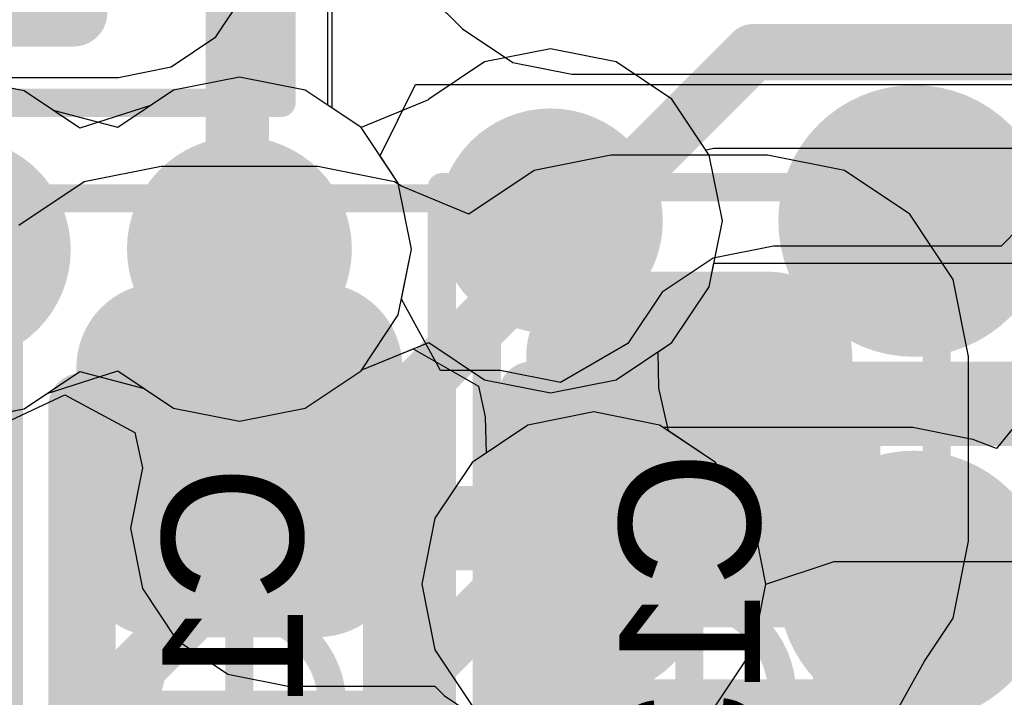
# Model space of a CAD drawing. Header units: millimetres. Extents: x -2 to 68, y -2 to 27.4.
# Tile 483 of 594: x 51.1 to 52.9, y 11.7 to 12.9. Entities that reach past the tile are written whole.
import ezdxf

# ---------------------------------------------------------------- set-up
doc = ezdxf.new("R2010")
doc.units = ezdxf.units.MM
for name, color, linetype in [('BottomLayer', 5, 'Continuous'), ('BottomPaste', 16, 'Continuous'), ('BottomSolder', 6, 'Continuous'), ('DrillGuide', 244, 'Continuous'), ('Mechanical10', 56, 'Continuous'), ('Mechanical17', 56, 'Continuous'), ('Mechanical6', 56, 'Continuous'), ('MidLayer1', 16, 'Continuous'), ('MidLayer2', 76, 'Continuous'), ('MidLayer3', 90, 'Continuous'), ('MidLayer4', 156, 'Continuous'), ('MidLayer5', 130, 'Continuous'), ('MidLayer6', 216, 'Continuous'), ('MidLayer7', 6, 'Continuous'), ('MidLayer8', 54, 'Continuous'), ('MultiLayer', 9, 'Continuous'), ('TopLayer', 1, 'Continuous'), ('TopPaste', 8, 'Continuous'), ('TopSolder', 216, 'Continuous'), ('ViaHoleLayer', 16, 'Continuous')]:
    doc.layers.add(name, color=color, linetype=linetype)

# ---------------------------------------------------------------- blocks, each defined once
blk = doc.blocks.new('MT53D512M32D2DS_053_WT_D_F_________1_168')
at = {"layer": 'TopLayer', "const_width": 0.13999972}
for points in [[(-1.27, 3.5749992, 1), (-1.13000028, 3.5749992, 1)], [(-1.27, 2.9250005, 1), (-1.13000028, 2.9250005, 1)]]:
    blk.add_lwpolyline(points, format="xyb", close=True, dxfattribs=at)
at = {"layer": 'TopPaste', "const_width": 0.13999972}
for points in [[(-1.27, 3.5749992, 1), (-1.13000028, 3.5749992, 1)], [(-1.27, 2.9250005, 1), (-1.13000028, 2.9250005, 1)]]:
    blk.add_lwpolyline(points, format="xyb", close=True, dxfattribs=at)
at = {"layer": 'TopSolder', "const_width": 0.24159972}
for points in [[(-1.3208, 3.5749992, 1), (-1.07920028, 3.5749992, 1)], [(-1.3208, 2.9250005, 1), (-1.07920028, 2.9250005, 1)]]:
    blk.add_lwpolyline(points, format="xyb", close=True, dxfattribs=at)
blk = doc.blocks.new('RES_0402_B_258')
at = {"layer": 'Mechanical10', "const_width": 0.11999976}
for points in [[(0.5299989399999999, -0.27999944), (0.5299989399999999, 0.27999944)], [(-0.5299989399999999, -0.27999944), (0.5299989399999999, -0.27999944)]]:
    blk.add_lwpolyline(points, dxfattribs=at)
at = {"layer": 'Mechanical10', "const_width": 0.05999988}
blk.add_lwpolyline([(0.499999, -0.27999944, 1), (0.55999888, -0.27999944, 1)], format="xyb", close=True, dxfattribs=at)
blk.add_lwpolyline([(0.499999, -0.27999944, 1), (0.55999888, -0.27999944, 1)], format="xyb", close=True, dxfattribs=at)
at = {"layer": 'Mechanical6', "const_width": 0.0499999}
for points in [[(0.90000074, -0.43999912), (0.90000074, 0.43999912)], [(-0.90000074, -0.43999912), (0.90000074, -0.43999912)]]:
    blk.add_lwpolyline(points, dxfattribs=at)
at = {"layer": 'Mechanical6', "const_width": 0.02499868}
blk.add_lwpolyline([(0.8875014, -0.43999912, 1), (0.9125000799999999, -0.43999912, 1)], format="xyb", close=True, dxfattribs=at)
blk.add_lwpolyline([(0.8875014, -0.43999912, 1), (0.9125000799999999, -0.43999912, 1)], format="xyb", close=True, dxfattribs=at)
blk = doc.blocks.new('CAP_0402_B_337')
at = {"layer": 'BottomLayer', "const_width": 0.1507998}
for points in [[(0.1954022, 0.13919962, 1), (0.346202, 0.13919962, 1)], [(0.5237988, 0.13919962, 1), (0.6745985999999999, 0.13919962, 1)], [(0.1954022, -0.13919962, 1), (0.346202, -0.13919962, 1)], [(0.5237988, -0.13919962, 1), (0.6745985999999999, -0.13919962, 1)]]:
    blk.add_lwpolyline(points, format="xyb", close=True, dxfattribs=at)
at = {"layer": 'BottomLayer'}
for points in [[(0.2708021, -0.28999942), (0.5991987, -0.28999942), (0.2708021, 0.28999942), (0.5991987, 0.28999942)], [(0.1200023, -0.13919962), (0.7499985, -0.13919962), (0.1200023, 0.13919962), (0.7499985, 0.13919962)]]:
    blk.add_solid(points, dxfattribs=at)
at = {"layer": 'BottomPaste', "const_width": 0.1507998}
for points in [[(0.1954022, 0.13919962, 1), (0.346202, 0.13919962, 1)], [(0.5237988, 0.13919962, 1), (0.6745985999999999, 0.13919962, 1)], [(0.1954022, -0.13919962, 1), (0.346202, -0.13919962, 1)], [(0.5237988, -0.13919962, 1), (0.6745985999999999, -0.13919962, 1)]]:
    blk.add_lwpolyline(points, format="xyb", close=True, dxfattribs=at)
at = {"layer": 'BottomPaste'}
for points in [[(0.2708021, -0.28999942), (0.5991987, -0.28999942), (0.2708021, 0.28999942), (0.5991987, 0.28999942)], [(0.1200023, -0.13919962), (0.7499985, -0.13919962), (0.1200023, 0.13919962), (0.7499985, 0.13919962)]]:
    blk.add_solid(points, dxfattribs=at)
at = {"layer": 'BottomSolder', "const_width": 0.1507998}
for points in [[(0.1954022, 0.13919962, 1), (0.346202, 0.13919962, 1)], [(0.5237988, 0.13919962, 1), (0.6745985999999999, 0.13919962, 1)], [(0.1954022, -0.13919962, 1), (0.346202, -0.13919962, 1)], [(0.5237988, -0.13919962, 1), (0.6745985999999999, -0.13919962, 1)]]:
    blk.add_lwpolyline(points, format="xyb", close=True, dxfattribs=at)
at = {"layer": 'BottomSolder'}
for points in [[(0.2708021, -0.28999942), (0.5991987, -0.28999942), (0.2708021, 0.28999942), (0.5991987, 0.28999942)], [(0.1200023, -0.13919962), (0.7499985, -0.13919962), (0.1200023, 0.13919962), (0.7499985, 0.13919962)]]:
    blk.add_solid(points, dxfattribs=at)
at = {"layer": 'Mechanical10', "const_width": 0.11999976}
for points in [[(-0.5299989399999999, 0.27999944), (0.5299989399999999, 0.27999944)], [(0.5299989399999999, 0.27999944), (0.5299989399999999, -0.27999944)], [(-0.5299989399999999, -0.27999944), (0.5299989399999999, -0.27999944)]]:
    blk.add_lwpolyline(points, dxfattribs=at)
at = {"layer": 'Mechanical10', "const_width": 0.05999988}
for points in [[(0.499999, 0.27999944, 1), (0.55999888, 0.27999944, 1)], [(0.499999, 0.27999944, 1), (0.55999888, 0.27999944, 1)], [(0.499999, -0.27999944, 1), (0.55999888, -0.27999944, 1)], [(0.499999, -0.27999944, 1), (0.55999888, -0.27999944, 1)]]:
    blk.add_lwpolyline(points, format="xyb", close=True, dxfattribs=at)
at = {"layer": 'Mechanical6', "const_width": 0.0499999}
for points in [[(-0.90000074, 0.43999912), (0.90000074, 0.43999912)], [(0.90000074, 0.43999912), (0.90000074, -0.43999912)], [(0, 0.21999956), (0, -0.21999956)], [(-0.21999702, 0), (0.21999956, 0)], [(-0.90000074, -0.43999912), (0.90000074, -0.43999912)]]:
    blk.add_lwpolyline(points, dxfattribs=at)
at = {"layer": 'Mechanical6'}
for points, const_width in [([(0.8875014, 0.43999912, 1), (0.9125000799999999, 0.43999912, 1)], 0.02499868), ([(0.8875014, 0.43999912, 1), (0.9125000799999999, 0.43999912, 1)], 0.02499868), ([(-0.01249934, 0.21999956, 1), (0.01249934, 0.21999956, 1)], 0.02499868), ([(0.16500094, 0, 1), (-0.16500094, 0, 1)], 0.0499999), ([(0.1525016, 0, 1), (0.17750028, 0, 1)], 0.02499868), ([(0.20750022, 0, 1), (0.2324989, 0, 1)], 0.02499868), ([(-0.01249934, -0.21999956, 1), (0.01249934, -0.21999956, 1)], 0.02499868), ([(0.8875014, -0.43999912, 1), (0.9125000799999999, -0.43999912, 1)], 0.02499868), ([(0.8875014, -0.43999912, 1), (0.9125000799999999, -0.43999912, 1)], 0.02499868)]:
    blk.add_lwpolyline(points, format="xyb", close=True, dxfattribs=dict(at, const_width=const_width))
blk = doc.blocks.new('CAP_0402_B_345')
at = {"layer": 'Mechanical6', "const_width": 0.0499999}
for points in [[(0.90000074, 0.43999912), (0.90000074, -0.43999912)], [(-0.90000074, -0.43999912), (0.90000074, -0.43999912)]]:
    blk.add_lwpolyline(points, dxfattribs=at)
at = {"layer": 'Mechanical6', "const_width": 0.02499868}
blk.add_lwpolyline([(0.8875014, -0.43999912, 1), (0.9125000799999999, -0.43999912, 1)], format="xyb", close=True, dxfattribs=at)
blk.add_lwpolyline([(0.8875014, -0.43999912, 1), (0.9125000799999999, -0.43999912, 1)], format="xyb", close=True, dxfattribs=at)
blk = doc.blocks.new('CAP_0402_B_346')
at = {"layer": 'BottomLayer', "const_width": 0.1507998}
for points in [[(0.1954022, 0.13919962, 1), (0.346202, 0.13919962, 1)], [(0.5237988, 0.13919962, 1), (0.6745985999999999, 0.13919962, 1)], [(0.1954022, -0.13919962, 1), (0.346202, -0.13919962, 1)], [(0.5237988, -0.13919962, 1), (0.6745985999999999, -0.13919962, 1)]]:
    blk.add_lwpolyline(points, format="xyb", close=True, dxfattribs=at)
at = {"layer": 'BottomLayer'}
for points in [[(0.2708021, -0.28999942), (0.5991987, -0.28999942), (0.2708021, 0.28999942), (0.5991987, 0.28999942)], [(0.1200023, -0.13919962), (0.7499985, -0.13919962), (0.1200023, 0.13919962), (0.7499985, 0.13919962)]]:
    blk.add_solid(points, dxfattribs=at)
at = {"layer": 'BottomPaste', "const_width": 0.1507998}
for points in [[(0.1954022, 0.13919962, 1), (0.346202, 0.13919962, 1)], [(0.5237988, 0.13919962, 1), (0.6745985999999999, 0.13919962, 1)], [(0.1954022, -0.13919962, 1), (0.346202, -0.13919962, 1)], [(0.5237988, -0.13919962, 1), (0.6745985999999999, -0.13919962, 1)]]:
    blk.add_lwpolyline(points, format="xyb", close=True, dxfattribs=at)
at = {"layer": 'BottomPaste'}
for points in [[(0.2708021, -0.28999942), (0.5991987, -0.28999942), (0.2708021, 0.28999942), (0.5991987, 0.28999942)], [(0.1200023, -0.13919962), (0.7499985, -0.13919962), (0.1200023, 0.13919962), (0.7499985, 0.13919962)]]:
    blk.add_solid(points, dxfattribs=at)
at = {"layer": 'BottomSolder', "const_width": 0.1507998}
for points in [[(0.1954022, 0.13919962, 1), (0.346202, 0.13919962, 1)], [(0.5237988, 0.13919962, 1), (0.6745985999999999, 0.13919962, 1)], [(0.1954022, -0.13919962, 1), (0.346202, -0.13919962, 1)], [(0.5237988, -0.13919962, 1), (0.6745985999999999, -0.13919962, 1)]]:
    blk.add_lwpolyline(points, format="xyb", close=True, dxfattribs=at)
at = {"layer": 'BottomSolder'}
for points in [[(0.2708021, -0.28999942), (0.5991987, -0.28999942), (0.2708021, 0.28999942), (0.5991987, 0.28999942)], [(0.1200023, -0.13919962), (0.7499985, -0.13919962), (0.1200023, 0.13919962), (0.7499985, 0.13919962)]]:
    blk.add_solid(points, dxfattribs=at)
at = {"layer": 'Mechanical10', "const_width": 0.11999976}
for points in [[(-0.5299989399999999, 0.27999944), (0.5299989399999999, 0.27999944)], [(0.5299989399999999, 0.27999944), (0.5299989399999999, -0.27999944)], [(-0.5299989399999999, -0.27999944), (0.5299989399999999, -0.27999944)]]:
    blk.add_lwpolyline(points, dxfattribs=at)
at = {"layer": 'Mechanical10', "const_width": 0.05999988}
for points in [[(0.499999, 0.27999944, 1), (0.55999888, 0.27999944, 1)], [(0.499999, 0.27999944, 1), (0.55999888, 0.27999944, 1)], [(0.499999, -0.27999944, 1), (0.55999888, -0.27999944, 1)], [(0.499999, -0.27999944, 1), (0.55999888, -0.27999944, 1)]]:
    blk.add_lwpolyline(points, format="xyb", close=True, dxfattribs=at)
at = {"layer": 'Mechanical6', "const_width": 0.0499999}
for points in [[(0.90000074, 0.43999912), (0.90000074, -0.43999912)], [(0, 0.21999956), (0, -0.21999956)], [(-0.21999956, 0), (0.21999702, 0)], [(-0.90000074, -0.43999912), (0.90000074, -0.43999912)]]:
    blk.add_lwpolyline(points, dxfattribs=at)
at = {"layer": 'Mechanical6'}
for points, const_width in [([(-0.01249934, 0.21999956, 1), (0.01249934, 0.21999956, 1)], 0.02499868), ([(0.16500094, 0, 1), (-0.16500094, 0, 1)], 0.0499999), ([(0.1525016, 0, 1), (0.17750028, 0, 1)], 0.02499868), ([(0.20749768, 0, 1), (0.23249636, 0, 1)], 0.02499868), ([(-0.01249934, -0.21999956, 1), (0.01249934, -0.21999956, 1)], 0.02499868), ([(0.8875014, -0.43999912, 1), (0.9125000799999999, -0.43999912, 1)], 0.02499868), ([(0.8875014, -0.43999912, 1), (0.9125000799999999, -0.43999912, 1)], 0.02499868)]:
    blk.add_lwpolyline(points, format="xyb", close=True, dxfattribs=dict(at, const_width=const_width))

msp = doc.modelspace()

# ---------------------------------------------------------------- linework, layer by layer
at = {"layer": 'BottomLayer'}
for p, q in [((51.45795905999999, 12.90203922), (51.51105775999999, 12.9815082)), ((51.37849007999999, 12.84894052), (51.45795905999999, 12.90203922)), ((51.28474883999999, 12.83029438), (51.37849007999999, 12.84894052)), ((51.01524976, 12.83029438), (51.28474883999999, 12.83029438)), ((52.160805, 12.691872), (52.02392947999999, 12.66464574)), ((52.43920424, 12.691872), (52.160805, 12.691872)), ((52.57607976, 12.66464574), (52.43920424, 12.691872)), ((51.36080405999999, 12.67187204), (51.22392854, 12.64464578)), ((51.6392033, 12.67187204), (51.36080405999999, 12.67187204)), ((51.77607882, 12.64464578), (51.6392033, 12.67187204)), ((52.02392947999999, 12.66464574), (51.90789466, 12.58711224)), ((52.69211711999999, 12.58711224), (52.57607976, 12.66464574)), ((51.22392854, 12.64464578), (51.10789372, 12.56711228)), ((51.788187, 12.63655588), (51.77607882, 12.64464578)), ((51.90789466, 12.58711224), (51.788187, 12.63655588)), ((52.76965062, 12.47107488), (52.69211711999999, 12.58711224)), ((52.79687688, 12.33419936), (52.76965062, 12.47107488)), ((52.79687688, 12.00580276), (52.79687688, 12.33419936)), ((52.76965062, 11.86892724), (52.79687688, 12.00580276)), ((52.71837056, 11.7921786), (52.76965062, 11.86892724)), ((52.65606944, 11.68106122), (52.71837056, 11.7921786))]:
    msp.add_line(p, q, dxfattribs=at)
at = {"layer": 'BottomLayer', "const_width": 0.1499997}
for points in [[(52.30000462, 12.37000066), (52.42000437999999, 12.2500009)], [(52.42000437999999, 12.2500009), (52.45000432, 12.2500009)]]:
    msp.add_lwpolyline(points, dxfattribs=at)
at = {"layer": 'BottomLayer'}
for points, const_width in [([(52.26250406, 12.37000066, 1), (52.33750517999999, 12.37000066, 1)], 0.07499858), ([(52.37500573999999, 12.2500009, 1), (52.5250029, 12.2500009, 1)], 0.1499997), ([(52.38250382, 12.2500009, 1), (52.45750494, 12.2500009, 1)], 0.07499858), ([(52.38250382, 12.2500009, 1), (52.45750494, 12.2500009, 1)], 0.07499858), ([(52.41250376, 12.2500009, 1), (52.48750488, 12.2500009, 1)], 0.07499858), ([(51.51148702, 12.02856878, 1), (51.66148418, 12.02856878, 1)], 0.1499997)]:
    msp.add_lwpolyline(points, format="xyb", close=True, dxfattribs=dict(at, const_width=const_width))
at = {"layer": 'DrillGuide'}
for points, const_width in [([(52.00299987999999, 12.57499898, 1), (52.10299968, 12.57499898, 1)], 0.0999998), ([(51.45000124, 12.52499908, 1), (51.55000104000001, 12.52499908, 1)], 0.0999998), ([(52.67500259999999, 12.57499644, 1), (52.72499995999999, 12.57499644, 1)], 0.0499999), ([(52.42500564, 12.2500009, 1), (52.475003, 12.2500009, 1)], 0.0499999), ([(51.56148692, 12.02856878, 1), (51.61148428, 12.02856878, 1)], 0.0499999), ([(52.08021333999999, 11.92948084, 1), (52.18021314, 11.92948084, 1)], 0.0999998), ([(52.67500259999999, 11.92499774, 1), (52.72499995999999, 11.92499774, 1)], 0.0499999)]:
    msp.add_lwpolyline(points, format="xyb", close=True, dxfattribs=dict(at, const_width=const_width))
at = {"layer": 'MidLayer1'}
for p, q in [((51.66505288, 12.77552182), (51.66505288, 13.1749927)), ((51.71628976, 12.7412877), (51.66505288, 12.77552182)), ((51.78259392, 12.64205244), (51.71628976, 12.7412877)), ((51.80587809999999, 12.52499908), (51.78259392, 12.64205244)), ((51.78259392, 12.40794572), (51.80587809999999, 12.52499908)), ((51.71628976, 12.30871046), (51.78259392, 12.40794572)), ((51.11705803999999, 12.2409331), (51.21629076, 12.30723726)), ((51.21629076, 12.30723726), (51.3306695, 12.27733638)), ((51.61705449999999, 12.2424063), (51.71628976, 12.30871046)), ((51.3306695, 12.27733638), (51.38294777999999, 12.2424063)), ((52.92978492, 12.274042), (52.84643228, 12.1701941)), ((51.08595574, 12.23474566), (51.11705803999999, 12.2409331)), ((51.38294777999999, 12.2424063), (51.50000113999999, 12.21912212)), ((51.50000113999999, 12.21912212), (51.61705449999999, 12.2424063)), ((52.13021324, 12.2353578), (52.01315988, 12.21207362)), ((52.2472666, 12.21207362), (52.13021324, 12.2353578)), ((52.01315988, 12.21207362), (51.91392462, 12.14576946)), ((52.25392394, 12.20762608), (52.2472666, 12.21207362)), ((52.69775846, 12.20762608), (52.25392394, 12.20762608)), ((52.79757538, 12.1877709), (52.69775846, 12.20762608)), ((52.80506076, 12.18628754), (52.79757538, 12.1877709)), ((52.80898251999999, 12.18475846), (52.80506076, 12.18628754)), ((52.84643228, 12.1701941), (52.80898251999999, 12.18475846)), ((51.91392462, 12.14576946), (51.84762046, 12.0465342)), ((51.84762046, 12.0465342), (51.82433627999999, 11.92948084)), ((51.82433627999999, 11.92948084), (51.84762046, 11.81242748)), ((51.84762046, 11.81242748), (51.91392462, 11.71319222))]:
    msp.add_line(p, q, dxfattribs=at)
for points, const_width in [([(51.50000113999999, 12.56602262), (51.50000113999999, 13.17500032)], 0.1049782), ([(51.43397891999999, 12.5000004), (51.50000113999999, 12.56602262)], 0.1049782), ([(52.13021324, 11.92948084), (52.13245352, 11.92724056)], 0.1499997), ([(52.13245352, 11.92724056), (52.69775846, 11.92724056)], 0.1499997), ([(52.69775846, 11.92724056), (52.70000128, 11.92499774)], 0.1499997)]:
    msp.add_lwpolyline(points, dxfattribs=dict(at, const_width=const_width))
for points, const_width in [([(51.95299997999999, 12.57499898, 1), (52.15299958, 12.57499898, 1)], 0.1999996), ([(50.90000488, 12.52352588, 1), (51.10000448, 12.52352588, 1)], 0.1999996), ([(51.40000134, 12.52499908, 1), (51.60000094, 12.52499908, 1)], 0.1999996), ([(52.6250027, 12.57499644, 1), (52.77499986, 12.57499644, 1)], 0.1499997), ([(51.47375786, 12.56602262, 1), (51.52624442, 12.56602262, 1)], 0.0524891), ([(51.47375786, 12.56602262, 1), (51.52624442, 12.56602262, 1)], 0.0524891), ([(51.40773563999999, 12.5000004, 1), (51.4602222, 12.5000004, 1)], 0.0524891), ([(52.03021344, 11.92948084, 1), (52.23021304, 11.92948084, 1)], 0.1999996), ([(52.6250027, 11.92499774, 1), (52.77499986, 11.92499774, 1)], 0.1499997), ([(52.09271268, 11.92948084, 1), (52.1677138, 11.92948084, 1)], 0.07499858), ([(52.09495296, 11.92724056, 1), (52.16995408, 11.92724056, 1)], 0.07499858), ([(52.09495296, 11.92724056, 1), (52.16995408, 11.92724056, 1)], 0.07499858), ([(52.6602579, 11.92724056, 1), (52.73525902, 11.92724056, 1)], 0.07499858), ([(52.6602579, 11.92724056, 1), (52.73525902, 11.92724056, 1)], 0.07499858), ([(52.66250071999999, 11.92499774, 1), (52.73750183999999, 11.92499774, 1)], 0.07499858)]:
    msp.add_lwpolyline(points, format="xyb", close=True, dxfattribs=dict(at, const_width=const_width))
at = {"layer": 'MidLayer2'}
for p, q in [((51.84084882, 12.97252168), (51.896772, 12.9165985)), ((51.896772, 12.9165985), (51.9860784, 12.85692628)), ((51.9860784, 12.85692628), (52.09142236, 12.83597128)), ((52.09142236, 12.83597128), (52.97896694, 12.83597128)), ((51.50000113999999, 12.83087604), (51.38294777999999, 12.80759186)), ((51.61705449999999, 12.80759186), (51.50000113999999, 12.83087604)), ((51.11705803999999, 12.80611866), (51.07014932, 12.81545062)), ((51.21629076, 12.7398145), (51.11705803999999, 12.80611866)), ((51.38294777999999, 12.80759186), (51.34202076, 12.78024622)), ((51.71628976, 12.7412877), (51.61705449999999, 12.80759186)), ((51.34202076, 12.78024622), (51.21629076, 12.7398145)), ((51.78259392, 12.64205244), (51.71628976, 12.7412877)), ((51.80587809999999, 12.52499908), (51.78259392, 12.64205244)), ((51.78259392, 12.40794572), (51.80587809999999, 12.52499908)), ((51.71628976, 12.30871046), (51.78259392, 12.40794572)), ((51.15798506, 12.26827874), (51.28371505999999, 12.30871046)), ((51.28371505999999, 12.30871046), (51.38294777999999, 12.2424063)), ((51.61705449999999, 12.2424063), (51.71628976, 12.30871046)), ((51.11705803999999, 12.2409331), (51.15798506, 12.26827874)), ((51.08595574, 12.23474566), (51.11705803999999, 12.2409331)), ((51.38294777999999, 12.2424063), (51.50000113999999, 12.21912212)), ((51.50000113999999, 12.21912212), (51.61705449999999, 12.2424063)), ((52.13021324, 12.2353578), (52.01315988, 12.21207362)), ((52.2472666, 12.21207362), (52.13021324, 12.2353578)), ((52.01315988, 12.21207362), (51.91392462, 12.14576946)), ((52.34650186, 12.14576946), (52.2472666, 12.21207362)), ((51.91392462, 12.14576946), (51.84762046, 12.0465342)), ((52.41280602, 12.0465342), (52.34650186, 12.14576946)), ((51.84762046, 12.0465342), (51.82433627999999, 11.92948084)), ((52.4360902, 11.92948084), (52.41280602, 12.0465342)), ((51.82433627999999, 11.92948084), (51.84762046, 11.81242748)), ((52.41280602, 11.81242748), (52.4360902, 11.92948084)), ((51.84762046, 11.81242748), (51.91392462, 11.71319222)), ((52.34650186, 11.71319222), (52.41280602, 11.81242748))]:
    msp.add_line(p, q, dxfattribs=at)
at = {"layer": 'MidLayer2', "const_width": 0.1999996}
for points in [[(51.95299997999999, 12.57499898, 1), (52.15299958, 12.57499898, 1)], [(50.90000488, 12.52352588, 1), (51.10000448, 12.52352588, 1)], [(51.40000134, 12.52499908, 1), (51.60000094, 12.52499908, 1)], [(52.03021344, 11.92948084, 1), (52.23021304, 11.92948084, 1)]]:
    msp.add_lwpolyline(points, format="xyb", close=True, dxfattribs=at)
at = {"layer": 'MidLayer3'}
for p, q in [((51.75007683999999, 12.69072138), (51.8130917, 12.81772138)), ((51.8130917, 12.81772138), (52.95165432, 12.81772138)), ((51.78259392, 12.64205244), (51.75007683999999, 12.69072138)), ((51.80587809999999, 12.52499908), (51.78259392, 12.64205244)), ((51.78259392, 12.40794572), (51.80587809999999, 12.52499908)), ((51.71628976, 12.30871046), (51.78259392, 12.40794572)), ((51.15798506, 12.26827874), (51.28371505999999, 12.30871046)), ((51.28371505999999, 12.30871046), (51.38294777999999, 12.2424063)), ((51.61705449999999, 12.2424063), (51.71628976, 12.30871046)), ((51.11705803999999, 12.2409331), (51.15798506, 12.26827874)), ((51.08595574, 12.23474566), (51.11705803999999, 12.2409331)), ((51.38294777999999, 12.2424063), (51.50000113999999, 12.21912212)), ((51.50000113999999, 12.21912212), (51.61705449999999, 12.2424063)), ((52.13021324, 12.2353578), (52.01315988, 12.21207362)), ((52.2472666, 12.21207362), (52.13021324, 12.2353578)), ((52.01315988, 12.21207362), (51.91392462, 12.14576946)), ((52.34650186, 12.14576946), (52.2472666, 12.21207362)), ((51.91392462, 12.14576946), (51.84762046, 12.0465342)), ((52.41280602, 12.0465342), (52.34650186, 12.14576946)), ((51.84762046, 12.0465342), (51.82433627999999, 11.92948084)), ((52.4360902, 11.92948084), (52.41280602, 12.0465342)), ((51.82433627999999, 11.92948084), (51.84762046, 11.81242748)), ((52.41280602, 11.81242748), (52.4360902, 11.92948084)), ((51.84762046, 11.81242748), (51.91392462, 11.71319222)), ((52.34650186, 11.71319222), (52.41280602, 11.81242748))]:
    msp.add_line(p, q, dxfattribs=at)
at = {"layer": 'MidLayer3', "const_width": 0.1999996}
for points in [[(51.95299997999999, 12.57499898, 1), (52.15299958, 12.57499898, 1)], [(50.90000488, 12.52352588, 1), (51.10000448, 12.52352588, 1)], [(51.40000134, 12.52499908, 1), (51.60000094, 12.52499908, 1)], [(52.03021344, 11.92948084, 1), (52.23021304, 11.92948084, 1)]]:
    msp.add_lwpolyline(points, format="xyb", close=True, dxfattribs=at)
at = {"layer": 'MidLayer4'}
for p, q in [((51.65746335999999, 12.78059166), (51.65746335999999, 13.0575812)), ((51.71628976, 12.7412877), (51.65746335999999, 12.78059166)), ((51.78259392, 12.64205244), (51.71628976, 12.7412877)), ((51.80587809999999, 12.52499908), (51.78259392, 12.64205244)), ((52.88869279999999, 12.56460022), (52.85447899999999, 12.53038642)), ((51.78816668, 12.43595684), (51.80587809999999, 12.52499908)), ((52.45000432, 12.53038642), (52.34270456, 12.5090428)), ((52.85447899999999, 12.53038642), (52.45000432, 12.53038642)), ((52.34270456, 12.5090428), (52.25174208, 12.44826314)), ((51.8575671, 12.3089543), (51.78816668, 12.43595684)), ((52.25174208, 12.44826314), (52.19096496, 12.3573032)), ((52.19096496, 12.3573032), (52.0707747, 12.28761068)), ((51.96347747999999, 12.3089543), (51.8575671, 12.3089543)), ((52.0707747, 12.28761068), (51.96347747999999, 12.3089543)), ((51.07368753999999, 12.21218792), (51.18945058, 12.26590892)), ((51.18945058, 12.26590892), (51.31396391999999, 12.1989469)), ((51.31396391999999, 12.1989469), (51.3274437, 12.135866)), ((51.3274437, 12.135866), (51.30610007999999, 12.02856878)), ((51.30610007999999, 12.02856878), (51.3274437, 11.92126902)), ((52.4360902, 11.9294783), (52.55759618, 11.96961538)), ((52.55759618, 11.96961538), (52.97061796, 11.96961538)), ((52.41280602, 11.81242748), (52.4360902, 11.9294783)), ((51.3274437, 11.92126902), (51.38822335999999, 11.83030654)), ((51.38822335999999, 11.83030654), (51.47918584, 11.76952688)), ((52.34650186, 11.71319222), (52.41280602, 11.81242748)), ((51.47918584, 11.76952688), (51.5864856, 11.74818326)), ((51.5864856, 11.74818326), (51.84733852, 11.74818326)), ((51.84733852, 11.74818326), (51.86430317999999, 11.7312186)), ((51.86430317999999, 11.7312186), (51.95526566, 11.67043894))]:
    msp.add_line(p, q, dxfattribs=at)
for points, const_width in [([(51.49241162, 12.5325886), (51.49241162, 13.05758882)], 0.1049782), ([(52.05299978, 12.57499898), (52.05300232, 12.57499644)], 0.1499997), ([(51.49241162, 12.5325886), (51.50000113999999, 12.52499908)], 0.1049782), ([(52.45000432, 12.2500009), (52.97061796, 12.2500009)], 0.1499997), ([(51.5864856, 12.02856878), (51.96347747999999, 12.02856878)], 0.1499997), ([(51.96347747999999, 12.02856878), (52.06256542, 11.92948084)], 0.1499997), ([(52.06256542, 11.92948084), (52.13021324, 11.92948084)], 0.1499997)]:
    msp.add_lwpolyline(points, dxfattribs=dict(at, const_width=const_width))
for points, const_width in [([(51.95299997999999, 12.57499898, 1), (52.15299958, 12.57499898, 1)], 0.1999996), ([(50.90000488, 12.52352588, 1), (51.10000448, 12.52352588, 1)], 0.1999996), ([(51.40000134, 12.52499908, 1), (51.60000094, 12.52499908, 1)], 0.1999996), ([(52.01549922, 12.57499898, 1), (52.09050034, 12.57499898, 1)], 0.07499858), ([(52.01550175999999, 12.57499644, 1), (52.09050288, 12.57499644, 1)], 0.07499858), ([(51.46616834, 12.5325886, 1), (51.5186549, 12.5325886, 1)], 0.0524891), ([(51.46616834, 12.5325886, 1), (51.5186549, 12.5325886, 1)], 0.0524891), ([(51.47375786, 12.52499908, 1), (51.52624442, 12.52499908, 1)], 0.0524891), ([(52.37500573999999, 12.2500009, 1), (52.5250029, 12.2500009, 1)], 0.1499997), ([(52.41250376, 12.2500009, 1), (52.48750488, 12.2500009, 1)], 0.07499858), ([(51.51148702, 12.02856878, 1), (51.66148418, 12.02856878, 1)], 0.1499997), ([(52.03021344, 11.92948084, 1), (52.23021304, 11.92948084, 1)], 0.1999996), ([(51.54898504, 12.02856878, 1), (51.62398616, 12.02856878, 1)], 0.07499858), ([(51.92597692, 12.02856878, 1), (52.00097803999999, 12.02856878, 1)], 0.07499858), ([(51.92597692, 12.02856878, 1), (52.00097803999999, 12.02856878, 1)], 0.07499858), ([(52.02506486, 11.92948084, 1), (52.10006598, 11.92948084, 1)], 0.07499858), ([(52.02506486, 11.92948084, 1), (52.10006598, 11.92948084, 1)], 0.07499858), ([(52.09271268, 11.92948084, 1), (52.1677138, 11.92948084, 1)], 0.07499858)]:
    msp.add_lwpolyline(points, format="xyb", close=True, dxfattribs=dict(at, const_width=const_width))
at = {"layer": 'MidLayer5'}
for p, q in [((51.50000113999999, 12.83087604), (51.38294777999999, 12.80759186)), ((51.61705449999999, 12.80759186), (51.50000113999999, 12.83087604)), ((51.11705803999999, 12.80611866), (51.07014932, 12.81545062)), ((51.21629076, 12.7398145), (51.11705803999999, 12.80611866)), ((51.38294777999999, 12.80759186), (51.34202076, 12.78024622)), ((51.71628976, 12.7412877), (51.61705449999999, 12.80759186)), ((51.34202076, 12.78024622), (51.21629076, 12.7398145)), ((51.78259392, 12.64205244), (51.71628976, 12.7412877)), ((51.80587809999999, 12.52499908), (51.78259392, 12.64205244)), ((51.78259392, 12.40794572), (51.80587809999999, 12.52499908)), ((51.71628976, 12.30871046), (51.78259392, 12.40794572)), ((51.15798506, 12.26827874), (51.28371505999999, 12.30871046)), ((51.28371505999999, 12.30871046), (51.38294777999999, 12.2424063)), ((51.61705449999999, 12.2424063), (51.71628976, 12.30871046)), ((51.11705803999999, 12.2409331), (51.15798506, 12.26827874)), ((51.08595574, 12.23474566), (51.11705803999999, 12.2409331)), ((51.38294777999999, 12.2424063), (51.50000113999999, 12.21912212)), ((51.50000113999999, 12.21912212), (51.61705449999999, 12.2424063)), ((52.13021324, 12.2353578), (52.01315988, 12.21207362)), ((52.2472666, 12.21207362), (52.13021324, 12.2353578)), ((52.01315988, 12.21207362), (51.91392462, 12.14576946)), ((52.34650186, 12.14576946), (52.2472666, 12.21207362)), ((51.91392462, 12.14576946), (51.84762046, 12.0465342)), ((52.41280602, 12.0465342), (52.34650186, 12.14576946)), ((51.84762046, 12.0465342), (51.82433627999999, 11.92948084)), ((52.4360902, 11.92948084), (52.41280602, 12.0465342)), ((51.82433627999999, 11.92948084), (51.84762046, 11.81242748)), ((52.41280602, 11.81242748), (52.4360902, 11.92948084)), ((51.84762046, 11.81242748), (51.91392462, 11.71319222)), ((52.34650186, 11.71319222), (52.41280602, 11.81242748))]:
    msp.add_line(p, q, dxfattribs=at)
at = {"layer": 'MidLayer5', "const_width": 0.1999996}
for points in [[(51.95299997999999, 12.57499898, 1), (52.15299958, 12.57499898, 1)], [(50.90000488, 12.52352588, 1), (51.10000448, 12.52352588, 1)], [(51.40000134, 12.52499908, 1), (51.60000094, 12.52499908, 1)], [(52.03021344, 11.92948084, 1), (52.23021304, 11.92948084, 1)]]:
    msp.add_lwpolyline(points, format="xyb", close=True, dxfattribs=at)
at = {"layer": 'MidLayer6'}
for p, q in [((51.50000113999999, 12.83087604), (51.38294777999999, 12.80759186)), ((51.61705449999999, 12.80759186), (51.50000113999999, 12.83087604)), ((51.11705803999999, 12.80611866), (51.07014932, 12.81545062)), ((51.21629076, 12.7398145), (51.11705803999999, 12.80611866)), ((51.38294777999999, 12.80759186), (51.34202076, 12.78024622)), ((51.71628976, 12.7412877), (51.61705449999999, 12.80759186)), ((51.34202076, 12.78024622), (51.21629076, 12.7398145)), ((51.78259392, 12.64205244), (51.71628976, 12.7412877)), ((51.80587809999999, 12.52499908), (51.78259392, 12.64205244)), ((51.78259392, 12.40794572), (51.80587809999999, 12.52499908)), ((51.71628976, 12.30871046), (51.78259392, 12.40794572)), ((51.15798506, 12.26827874), (51.28371505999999, 12.30871046)), ((51.28371505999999, 12.30871046), (51.38294777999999, 12.2424063)), ((51.61705449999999, 12.2424063), (51.71628976, 12.30871046)), ((51.11705803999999, 12.2409331), (51.15798506, 12.26827874)), ((51.08595574, 12.23474566), (51.11705803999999, 12.2409331)), ((51.38294777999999, 12.2424063), (51.50000113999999, 12.21912212)), ((51.50000113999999, 12.21912212), (51.61705449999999, 12.2424063)), ((52.13021324, 12.2353578), (52.01315988, 12.21207362)), ((52.2472666, 12.21207362), (52.13021324, 12.2353578)), ((52.01315988, 12.21207362), (51.91392462, 12.14576946)), ((52.34650186, 12.14576946), (52.2472666, 12.21207362)), ((51.91392462, 12.14576946), (51.84762046, 12.0465342)), ((52.41280602, 12.0465342), (52.34650186, 12.14576946)), ((51.84762046, 12.0465342), (51.82433627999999, 11.92948084)), ((52.4360902, 11.92948084), (52.41280602, 12.0465342)), ((51.82433627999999, 11.92948084), (51.84762046, 11.81242748)), ((52.41280602, 11.81242748), (52.4360902, 11.92948084)), ((51.84762046, 11.81242748), (51.91392462, 11.71319222)), ((52.34650186, 11.71319222), (52.41280602, 11.81242748))]:
    msp.add_line(p, q, dxfattribs=at)
at = {"layer": 'MidLayer6', "const_width": 0.1999996}
for points in [[(51.95299997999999, 12.57499898, 1), (52.15299958, 12.57499898, 1)], [(50.90000488, 12.52352588, 1), (51.10000448, 12.52352588, 1)], [(51.40000134, 12.52499908, 1), (51.60000094, 12.52499908, 1)], [(52.03021344, 11.92948084, 1), (52.23021304, 11.92948084, 1)]]:
    msp.add_lwpolyline(points, format="xyb", close=True, dxfattribs=at)
at = {"layer": 'MidLayer7'}
for p, q in [((52.05299978, 12.88087594), (51.93594642, 12.85759176)), ((52.17005314, 12.85759176), (52.05299978, 12.88087594)), ((51.93594642, 12.85759176), (51.83671116, 12.7912876)), ((52.2692884, 12.7912876), (52.17005314, 12.85759176)), ((51.11705803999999, 12.80611866), (51.00000467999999, 12.82940284)), ((51.50000113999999, 12.83087604), (51.38294777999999, 12.80759186)), ((51.61705449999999, 12.80759186), (51.50000113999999, 12.83087604)), ((51.21629076, 12.7398145), (51.11705803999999, 12.80611866)), ((51.38294777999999, 12.80759186), (51.34202076, 12.78024622)), ((51.71628722, 12.7412877), (51.61705449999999, 12.80759186)), ((51.8361676, 12.7904748), (51.71628722, 12.7412877)), ((51.83671116, 12.7912876), (51.8361676, 12.7904748)), ((52.33559256, 12.69205234), (52.2692884, 12.7912876)), ((51.34202076, 12.78024622), (51.21629076, 12.7398145)), ((52.35887674, 12.57499898), (52.33559256, 12.69205234)), ((52.33559256, 12.45794562), (52.35887674, 12.57499898)), ((52.2692884, 12.35871036), (52.33559256, 12.45794562)), ((51.71683332, 12.30952326), (51.8367137, 12.35871036)), ((51.8367137, 12.35871036), (51.93594642, 12.2924062)), ((52.17005314, 12.2924062), (52.2692884, 12.35871036)), ((51.15798506, 12.26827874), (51.28371505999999, 12.30871046)), ((51.28371505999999, 12.30871046), (51.38294777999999, 12.2424063)), ((51.61705449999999, 12.2424063), (51.71628976, 12.30871046)), ((51.71628976, 12.30871046), (51.71683332, 12.30952326)), ((51.93594642, 12.2924062), (52.05299978, 12.26912202)), ((52.05299978, 12.26912202), (52.17005314, 12.2924062)), ((51.11705803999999, 12.2409331), (51.15798506, 12.26827874)), ((51.00000467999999, 12.21764892), (51.11705803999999, 12.2409331)), ((51.38294777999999, 12.2424063), (51.50000113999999, 12.21912212)), ((51.50000113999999, 12.21912212), (51.61705449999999, 12.2424063))]:
    msp.add_line(p, q, dxfattribs=at)
at = {"layer": 'MidLayer7', "const_width": 0.1999996}
for points in [[(51.95299997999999, 12.57499898, 1), (52.15299958, 12.57499898, 1)], [(50.90000488, 12.52352588, 1), (51.10000448, 12.52352588, 1)], [(51.40000134, 12.52499908, 1), (51.60000094, 12.52499908, 1)], [(52.03021344, 11.92948084, 1), (52.23021304, 11.92948084, 1)]]:
    msp.add_lwpolyline(points, format="xyb", close=True, dxfattribs=at)
at = {"layer": 'MidLayer8'}
for p, q in [((52.05299978, 12.88087594), (51.93594642, 12.85759176)), ((52.17005314, 12.85759176), (52.05299978, 12.88087594)), ((51.93594642, 12.85759176), (51.83671116, 12.7912876)), ((52.2692884, 12.7912876), (52.17005314, 12.85759176)), ((51.11705803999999, 12.80611866), (51.00000467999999, 12.82940284)), ((51.50000113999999, 12.83087604), (51.38294777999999, 12.80759186)), ((51.61705449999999, 12.80759186), (51.50000113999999, 12.83087604)), ((51.16933631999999, 12.77118858), (51.11705803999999, 12.80611866)), ((51.38294777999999, 12.80759186), (51.28371505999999, 12.7412877)), ((51.71628722, 12.7412877), (51.61705449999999, 12.80759186)), ((51.8361676, 12.7904748), (51.71628722, 12.7412877)), ((51.83671116, 12.7912876), (51.8361676, 12.7904748)), ((52.3295753, 12.70105918), (52.2692884, 12.7912876)), ((51.28371505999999, 12.7412877), (51.16933631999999, 12.77118858)), ((52.34395932, 12.70391922), (52.3295753, 12.70105918)), ((53.00993208, 12.70391922), (52.34395932, 12.70391922)), ((52.33559256, 12.45794562), (52.34395932, 12.5000004)), ((52.34395932, 12.5000004), (56.1000402, 12.5000004)), ((52.2692884, 12.35871036), (52.33559256, 12.45794562)), ((51.71683332, 12.30952326), (51.80902262, 12.34734894)), ((51.80902262, 12.34734894), (51.92520222, 12.28122512)), ((52.2444599, 12.34212162), (52.2692884, 12.35871036)), ((52.24585436, 12.27753196), (52.2444599, 12.34212162)), ((51.15798506, 12.26827874), (51.28371505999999, 12.30871046)), ((51.28371505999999, 12.30871046), (51.38294777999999, 12.2424063)), ((51.61705449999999, 12.2424063), (51.71628976, 12.30871046)), ((51.71628976, 12.30871046), (51.71683332, 12.30952326)), ((51.92520222, 12.28122512), (51.93735866, 12.22694786)), ((52.26284442, 12.2016647), (52.24585436, 12.27753196)), ((51.11705803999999, 12.2409331), (51.15798506, 12.26827874)), ((51.08595574, 12.23474566), (51.11705803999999, 12.2409331)), ((51.38294777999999, 12.2424063), (51.50000113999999, 12.21912212)), ((51.50000113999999, 12.21912212), (51.61705449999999, 12.2424063)), ((51.93735866, 12.22694786), (51.93875311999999, 12.1623582)), ((52.34650186, 12.14576946), (52.26284442, 12.2016647)), ((51.93875311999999, 12.1623582), (51.91392462, 12.14576946)), ((51.91392462, 12.14576946), (51.84762046, 12.0465342)), ((52.41280602, 12.0465342), (52.34650186, 12.14576946)), ((51.84762046, 12.0465342), (51.82433627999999, 11.92948084)), ((52.4360902, 11.92948084), (52.41280602, 12.0465342)), ((51.82433627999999, 11.92948084), (51.84762046, 11.81242748)), ((52.41280602, 11.81242748), (52.4360902, 11.92948084)), ((51.84762046, 11.81242748), (51.91392462, 11.71319222)), ((52.34650186, 11.71319222), (52.41280602, 11.81242748))]:
    msp.add_line(p, q, dxfattribs=at)
at = {"layer": 'MidLayer8', "const_width": 0.1999996}
for points in [[(51.95299997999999, 12.57499898, 1), (52.15299958, 12.57499898, 1)], [(50.90000488, 12.52352588, 1), (51.10000448, 12.52352588, 1)], [(51.40000134, 12.52499908, 1), (51.60000094, 12.52499908, 1)], [(52.03021344, 11.92948084, 1), (52.23021304, 11.92948084, 1)]]:
    msp.add_lwpolyline(points, format="xyb", close=True, dxfattribs=at)
at = {"layer": 'MultiLayer'}
for points, const_width in [([(51.95299997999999, 12.57499898, 1), (52.15299958, 12.57499898, 1)], 0.1999996), ([(50.90000488, 12.52352588, 1), (51.10000448, 12.52352588, 1)], 0.1999996), ([(51.40000134, 12.52499908, 1), (51.60000094, 12.52499908, 1)], 0.1999996), ([(52.6250027, 12.57499644, 1), (52.77499986, 12.57499644, 1)], 0.1499997), ([(52.37500573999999, 12.2500009, 1), (52.5250029, 12.2500009, 1)], 0.1499997), ([(51.51148702, 12.02856878, 1), (51.66148418, 12.02856878, 1)], 0.1499997), ([(52.03021344, 11.92948084, 1), (52.23021304, 11.92948084, 1)], 0.1999996), ([(52.6250027, 11.92499774, 1), (52.77499986, 11.92499774, 1)], 0.1499997)]:
    msp.add_lwpolyline(points, format="xyb", close=True, dxfattribs=dict(at, const_width=const_width))
at = {"layer": 'TopLayer', "const_width": 0.0999998}
for points in [[(51.18916864, 11.65116796), (52.41299651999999, 12.87499584)], [(52.41299651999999, 12.87499584), (54.60500636, 12.87499584)], [(51.43600075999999, 11.38700034), (52.27399756, 12.22499714)], [(52.27399756, 12.22499714), (54.55100341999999, 12.22499714)]]:
    msp.add_lwpolyline(points, dxfattribs=at)
at = {"layer": 'TopLayer'}
for points, const_width in [([(52.38799784, 12.87499584, 1), (52.4379952, 12.87499584, 1)], 0.0499999), ([(52.38799784, 12.87499584, 1), (52.4379952, 12.87499584, 1)], 0.0499999), ([(52.6250027, 12.57499644, 1), (52.77499986, 12.57499644, 1)], 0.1499997), ([(52.24899887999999, 12.22499714, 1), (52.29899623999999, 12.22499714, 1)], 0.0499999), ([(52.24899887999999, 12.22499714, 1), (52.29899623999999, 12.22499714, 1)], 0.0499999), ([(52.6250027, 11.92499774, 1), (52.77499986, 11.92499774, 1)], 0.1499997)]:
    msp.add_lwpolyline(points, format="xyb", close=True, dxfattribs=dict(at, const_width=const_width))
at = {"layer": 'ViaHoleLayer'}
for points, const_width in [([(52.00299987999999, 12.57499898, 1), (52.10299968, 12.57499898, 1)], 0.0999998), ([(51.45000124, 12.52499908, 1), (51.55000104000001, 12.52499908, 1)], 0.0999998), ([(52.67500259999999, 12.57499644, 1), (52.72499995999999, 12.57499644, 1)], 0.0499999), ([(52.42500564, 12.2500009, 1), (52.475003, 12.2500009, 1)], 0.0499999), ([(51.56148692, 12.02856878, 1), (51.61148428, 12.02856878, 1)], 0.0499999), ([(52.08021333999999, 11.92948084, 1), (52.18021314, 11.92948084, 1)], 0.0999998), ([(52.67500259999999, 11.92499774, 1), (52.72499995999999, 11.92499774, 1)], 0.0499999)]:
    msp.add_lwpolyline(points, format="xyb", close=True, dxfattribs=dict(at, const_width=const_width))

# ---------------------------------------------------------------- block references
for name, p, rotation in [('MT53D512M32D2DS_053_WT_D_F_________1_168', (51.50000113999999, 15.49999694), 180), ('CAP_0402_B_337', (52.30000462, 11.73500066), 90), ('CAP_0402_B_345', (50.65000284, 11.7150007), 90), ('CAP_0402_B_346', (51.50000367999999, 11.7150007), 90)]:
    msp.add_blockref(name, p, dxfattribs=dict(rotation=rotation))
msp.add_blockref('RES_0402_B_258', (50.67499898, 13.22500022))

# ---------------------------------------------------------------- texts
at = {"layer": 'Mechanical17', "text_generation_flag": 2}
for s, p in [('C138', (52.4256, 12.1666)), ('C129', (51.6128, 12.1412))]:
    msp.add_text(s, height=0.2499995, rotation=90, dxfattribs=at).set_placement(p)

doc.saveas('drawing.dxf')
